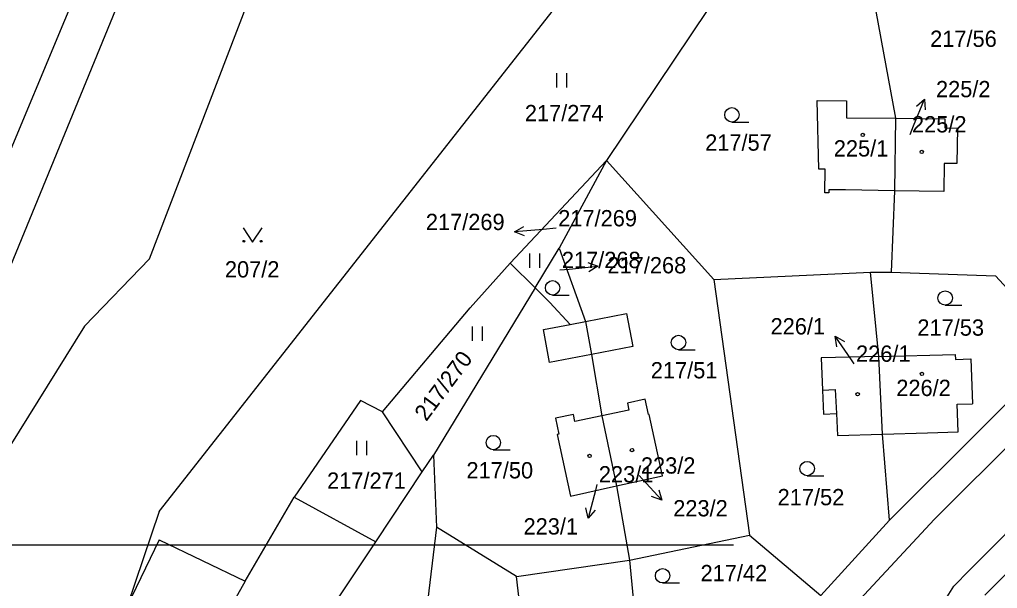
# Model space of a CAD drawing. Extents: x -735249 to -729401, y -1124843 to -1121828.
# Drawn here: x -733597.2 to -733495.2, y -1123542.4 to -1123483.1 of the extents above; entities that cross this region are included whole.
import ezdxf

# ---------------------------------------------------------------- set-up
doc = ezdxf.new("R2010")
doc.units = 0
for name, color, linetype in [('Vrstva 1', 7, 'Continuous'), ('Vrstva 10', 7, 'Continuous'), ('Vrstva 15', 7, 'Continuous'), ('Vrstva 16', 7, 'Continuous'), ('Vrstva 18', 7, 'Continuous'), ('Vrstva 19', 7, 'Continuous'), ('Vrstva 25', 7, 'Continuous'), ('Vrstva 4', 7, 'Continuous')]:
    doc.layers.add(name, color=color, linetype=linetype)

msp = doc.modelspace()

# ---------------------------------------------------------------- linework, layer by layer
at = {"layer": 'Vrstva 1'}
for points in [[(-733583.6, -1123508.04), (-733562.11, -1123452.02)], [(-733598.75, -1123498.25), (-733579.85, -1123452.94)], [(-733510.15, -1123469.74), (-733505.78, -1123493.38)], [(-733521.82, -1123476.72), (-733535.93, -1123497.8)], [(-733582.62, -1123534.37), (-733538.42, -1123478.16)], [(-733513.95, -1123491.53), (-733510.9, -1123491.57)], [(-733513.78, -1123498.69), (-733513.95, -1123491.53)], [(-733510.9, -1123491.57), (-733510.92, -1123493.32)], [(-733510.92, -1123493.32), (-733505.78, -1123493.38)], [(-733505.78, -1123493.38), (-733505.88, -1123500.94)], [(-733505.78, -1123493.38), (-733500.63, -1123493.44)], [(-733500.63, -1123493.44), (-733500.65, -1123494.37)], [(-733500.65, -1123494.37), (-733499.33, -1123494.4)], [(-733499.33, -1123494.4), (-733499.39, -1123498.1)], [(-733535.93, -1123497.8), (-733545.99, -1123508.5)], [(-733535.93, -1123497.8), (-733540.87, -1123506.93)], [(-733535.93, -1123497.8), (-733524.75, -1123510.19)], [(-733500.71, -1123498.08), (-733500.76, -1123501.02)], [(-733499.39, -1123498.1), (-733500.71, -1123498.08)], [(-733513.13, -1123498.69), (-733513.78, -1123498.69)], [(-733513.16, -1123501.14), (-733513.13, -1123498.69)], [(-733512.76, -1123501.15), (-733513.16, -1123501.14)], [(-733511.01, -1123500.85), (-733512.76, -1123500.83)], [(-733512.76, -1123500.83), (-733512.76, -1123501.15)], [(-733505.88, -1123500.94), (-733511.01, -1123500.85)], [(-733505.88, -1123500.94), (-733506.25, -1123509.44)], [(-733500.76, -1123501.02), (-733505.88, -1123500.94)], [(-733543.38, -1123511.06), (-733540.87, -1123506.93)], [(-733540.87, -1123506.93), (-733538.13, -1123514.57)], [(-733590.41, -1123515.05), (-733583.6, -1123508.04)], [(-733550.18, -1123513.16), (-733545.99, -1123508.5)], [(-733545.99, -1123508.5), (-733543.38, -1123511.06)], [(-733524.75, -1123510.19), (-733508.4, -1123509.42)], [(-733507.53, -1123518.22), (-733508.4, -1123509.42)], [(-733508.4, -1123509.42), (-733506.25, -1123509.44)], [(-733506.25, -1123509.44), (-733495.37, -1123509.82)], [(-733524.75, -1123510.19), (-733521.01, -1123536.83)], [(-733495.37, -1123509.82), (-733488.4, -1123517.36)], [(-733543.38, -1123511.06), (-733553.99, -1123528.5)], [(-733543.38, -1123511.06), (-733541.84, -1123512.58)], [(-733539.74, -1123514.88), (-733541.84, -1123512.58)], [(-733559.32, -1123523.98), (-733550.18, -1123513.16)], [(-733539.74, -1123514.88), (-733538.13, -1123514.57)], [(-733538.13, -1123514.57), (-733537.49, -1123518)], [(-733590.41, -1123515.05), (-733601.13, -1123532.26)], [(-733506.43, -1123535.3), (-733488.4, -1123517.36)], [(-733537.49, -1123518), (-733536.43, -1123524.39)], [(-733507.53, -1123518.22), (-733513.55, -1123518.37)], [(-733513.55, -1123518.37), (-733513.42, -1123521.72)], [(-733507.53, -1123518.22), (-733499.57, -1123518.02)], [(-733507.14, -1123526.31), (-733507.53, -1123518.22)], [(-733499.57, -1123518.02), (-733499.55, -1123518.52)], [(-733499.55, -1123518.52), (-733497.92, -1123518.47)], [(-733497.92, -1123518.47), (-733497.77, -1123523.14)], [(-733513.42, -1123521.72), (-733513.29, -1123524.23)], [(-733561.61, -1123522.82), (-733568.52, -1123532.87)], [(-733559.32, -1123523.98), (-733561.61, -1123522.82)], [(-733531.91, -1123522.68), (-733533.76, -1123523.07)], [(-733531.57, -1123524.27), (-733531.91, -1123522.68)], [(-733533.61, -1123523.8), (-733536.43, -1123524.39)], [(-733533.76, -1123523.07), (-733533.61, -1123523.8)], [(-733499.35, -1123523.19), (-733497.77, -1123523.14)], [(-733499.25, -1123526.06), (-733499.35, -1123523.19)], [(-733555.16, -1123530.25), (-733559.32, -1123523.98)], [(-733539.4, -1123524.26), (-733541.26, -1123524.65)], [(-733541.26, -1123524.65), (-733540.91, -1123526.32)], [(-733539.25, -1123524.98), (-733539.4, -1123524.26)], [(-733536.43, -1123524.39), (-733539.25, -1123524.98)], [(-733536.43, -1123524.39), (-733534.9, -1123531.72)], [(-733531.48, -1123524.25), (-733531.57, -1123524.27)], [(-733530.11, -1123530.65), (-733531.48, -1123524.25)], [(-733513.29, -1123524.23), (-733511.95, -1123524.16)], [(-733511.95, -1123524.16), (-733511.83, -1123526.46)], [(-733540.91, -1123526.32), (-733541.09, -1123526.36)], [(-733541.09, -1123526.36), (-733539.68, -1123532.78)], [(-733511.83, -1123526.46), (-733507.14, -1123526.31)], [(-733507.14, -1123526.31), (-733502.44, -1123526.16)], [(-733506.43, -1123535.3), (-733507.14, -1123526.31)], [(-733502.44, -1123526.16), (-733499.25, -1123526.06)], [(-733492.68, -1123526.16), (-733501.72, -1123535.17)], [(-733555.16, -1123530.25), (-733553.99, -1123528.5)], [(-733553.99, -1123528.5), (-733553.68, -1123536)], [(-733496.47, -1123543.11), (-733482.72, -1123529.24)], [(-733560.01, -1123537.55), (-733555.16, -1123530.25)], [(-733534.9, -1123531.72), (-733530.11, -1123530.65)], [(-733539.68, -1123532.78), (-733534.9, -1123531.72)], [(-733534.9, -1123531.72), (-733533.54, -1123539.45)], [(-733573.63, -1123541.65), (-733568.52, -1123532.87)], [(-733568.52, -1123532.87), (-733560.01, -1123537.55)], [(-733498.07, -1123540.5), (-733490.63, -1123533.04)], [(-733582.62, -1123534.37), (-733585.94, -1123544.24)], [(-733553.68, -1123536), (-733555.52, -1123551.32)], [(-733545.34, -1123541.17), (-733553.68, -1123536)], [(-733513.57, -1123543.15), (-733506.43, -1123535.3)], [(-733501.72, -1123535.17), (-733509.52, -1123543.56)], [(-733533.54, -1123539.45), (-733521.01, -1123536.83)], [(-733521.01, -1123536.83), (-733513.57, -1123543.15)], [(-733582.59, -1123537.33), (-733585.94, -1123544.24)], [(-733582.59, -1123537.33), (-733573.63, -1123541.65)], [(-733569.42, -1123551.69), (-733560.01, -1123537.55)], [(-733545.34, -1123541.17), (-733533.54, -1123539.45)], [(-733533.54, -1123539.45), (-733532.76, -1123547.43)], [(-733542.3, -1123567.16), (-733545.34, -1123541.17)], [(-733499.71, -1123542.17), (-733498.07, -1123540.5)], [(-733573.63, -1123541.65), (-733583.5, -1123559.22)], [(-733500.91, -1123544.11), (-733499.71, -1123542.17)]]:
    msp.add_lwpolyline(points, dxfattribs=at)
at = {"layer": 'Vrstva 10'}
msp.add_lwpolyline([(-733554.55, -1122875.4), (-733527.93, -1123135.14), (-733525.72, -1123160.85), (-733524.03, -1123186.32), (-733523.36, -1123211.8), (-733523.33, -1123236.18), (-733524.81, -1123261.05), (-733527.46, -1123286.21), (-733536.18, -1123335), (-733548.72, -1123382.9), (-733557.6, -1123406.95), (-733565.8, -1123430.03), (-733599.27, -1123511.46), (-733632.77, -1123591.76), (-733662.7, -1123662.58), (-733683.9, -1123713.51), (-733745.65, -1123859.1)], dxfattribs=at)
at = {"layer": 'Vrstva 15'}
msp.add_line((-733732.69, -1123537.86), (-733522.69, -1123537.86), dxfattribs=at)
at = {"layer": 'Vrstva 16'}
for points in [[(-733504.27, -1123495.06), (-733503.91, -1123494.17)], [(-733541.18, -1123504.85), (-733542.54, -1123504.97)], [(-733540.8, -1123509.2), (-733539.83, -1123509.1)], [(-733510.11, -1123518.97), (-733510.38, -1123518.58)], [(-733532.55, -1123530.63), (-733532.22, -1123530.99)], [(-733536.94, -1123531.55), (-733537.1, -1123532.18)]]:
    msp.add_lwpolyline(points, dxfattribs=at)
at = {"layer": 'Vrstva 25'}
for points in [[(-733541.117, -1123490.175), (-733541.117, -1123488.675)], [(-733540.083, -1123490.175), (-733540.083, -1123488.675)], [(-733503.91, -1123494.17), (-733502.772, -1123491.395)], [(-733503.614, -1123492.13), (-733502.772, -1123491.395), (-733502.689, -1123492.51)], [(-733522.86, -1123493.77), (-733521.11, -1123493.77)], [(-733573.86, -1123504.81), (-733572.86, -1123506.31), (-733571.86, -1123504.81)], [(-733544.487, -1123505.645), (-733545.528, -1123505.236), (-733544.576, -1123504.65)], [(-733542.54, -1123504.97), (-733545.528, -1123505.236)], [(-733543.927, -1123508.965), (-733543.927, -1123507.465)], [(-733542.893, -1123508.965), (-733542.893, -1123507.465)], [(-733537.889, -1123508.408), (-733536.845, -1123508.808), (-733537.791, -1123509.402)], [(-733539.83, -1123509.1), (-733536.845, -1123508.808)], [(-733541.57, -1123511.81), (-733539.82, -1123511.81)], [(-733500.61, -1123512.87), (-733498.86, -1123512.87)], [(-733549.907, -1123516.595), (-733549.907, -1123515.095)], [(-733548.873, -1123516.595), (-733548.873, -1123515.095)], [(-733510.38, -1123518.58), (-733512.087, -1123516.114)], [(-733511.929, -1123517.221), (-733512.087, -1123516.114), (-733511.107, -1123516.652)], [(-733528.43, -1123517.51), (-733526.68, -1123517.51)], [(-733561.987, -1123528.505), (-733561.987, -1123527.005)], [(-733560.953, -1123528.505), (-733560.953, -1123527.005)], [(-733547.75, -1123527.94), (-733546, -1123527.94)], [(-733532.22, -1123530.99), (-733530.186, -1123533.194)], [(-733515.01, -1123530.65), (-733513.26, -1123530.65)], [(-733537.1, -1123532.18), (-733537.861, -1123535.081)], [(-733530.497, -1123532.12), (-733530.186, -1123533.194), (-733531.232, -1123532.798)], [(-733537.123, -1123534.241), (-733537.861, -1123535.081), (-733538.091, -1123533.987)], [(-733530.09, -1123541.83), (-733528.34, -1123541.83)]]:
    msp.add_lwpolyline(points, dxfattribs=at)
for centre, radius in [((-733522.86, -1123493.02), 0.75), ((-733509.21, -1123495.12), 0.175), ((-733503.06, -1123496.89), 0.175), ((-733573.76, -1123506.21), 0.1), ((-733571.96, -1123506.21), 0.1), ((-733541.57, -1123511.06), 0.75), ((-733500.61, -1123512.12), 0.75), ((-733528.43, -1123516.76), 0.75), ((-733503.03, -1123520.03), 0.175), ((-733509.74, -1123522.16), 0.175), ((-733547.75, -1123527.19), 0.75), ((-733533.28, -1123527.98), 0.175), ((-733537.7, -1123528.58), 0.175), ((-733515.01, -1123529.9), 0.75), ((-733530.09, -1123541.08), 0.75)]:
    msp.add_circle(centre, radius, dxfattribs=at)
at = {"layer": 'Vrstva 4'}
for points in [[(-733538.13, -1123514.57), (-733533.86, -1123513.74)], [(-733533.86, -1123513.74), (-733533.19, -1123517.17)], [(-733542.51, -1123515.42), (-733539.74, -1123514.88)], [(-733541.87, -1123518.85), (-733542.51, -1123515.42)], [(-733533.19, -1123517.17), (-733537.49, -1123518)], [(-733537.49, -1123518), (-733541.87, -1123518.85)], [(-733513.42, -1123521.72), (-733512.09, -1123521.65)], [(-733512.09, -1123521.65), (-733511.95, -1123524.16)]]:
    msp.add_lwpolyline(points, dxfattribs=at)

# ---------------------------------------------------------------- texts
at = {"layer": 'Vrstva 16'}
for s, p in [('225/2', (-733501.57, -1123491.19)), ('217/269', (-733554.787, -1123505.04)), ('217/268', (-733535.84, -1123509.55)), ('226/1', (-733518.826, -1123515.92)), ('223/2', (-733528.98, -1123534.89)), ('223/1', (-733544.596, -1123536.78))]:
    msp.add_text(s, height=1.7, dxfattribs=at).set_placement(p)
at = {"layer": 'Vrstva 18'}
for s, p in [('217/56', (-733502.18, -1123485.94)), ('217/274', (-733544.46, -1123493.69)), ('217/57', (-733525.65, -1123496.76)), ('217/269', (-733540.98, -1123504.65)), ('217/268', (-733540.6, -1123509)), ('207/2', (-733575.75, -1123509.98)), ('217/53', (-733503.51, -1123516.05)), ('217/51', (-733531.32, -1123520.5)), ('217/50', (-733550.55, -1123530.93)), ('217/271', (-733565.09, -1123532.01)), ('217/52', (-733518.09, -1123533.73)), ('217/42', (-733526.13, -1123541.65))]:
    msp.add_text(s, height=1.7, dxfattribs=at).set_placement(p)
msp.add_text('217/270', height=1.7, rotation=53.30043, dxfattribs=at).set_placement((-733554.74, -1123525.061))
at = {"layer": 'Vrstva 19'}
for s, p in [('225/2', (-733504.07, -1123494.86)), ('225/1', (-733512.23, -1123497.37)), ('226/1', (-733509.91, -1123518.77)), ('226/2', (-733505.71, -1123522.34)), ('223/2', (-733532.35, -1123530.43)), ('223/1', (-733536.74, -1123531.35))]:
    msp.add_text(s, height=1.7, dxfattribs=at).set_placement(p)

doc.saveas('drawing.dxf')
